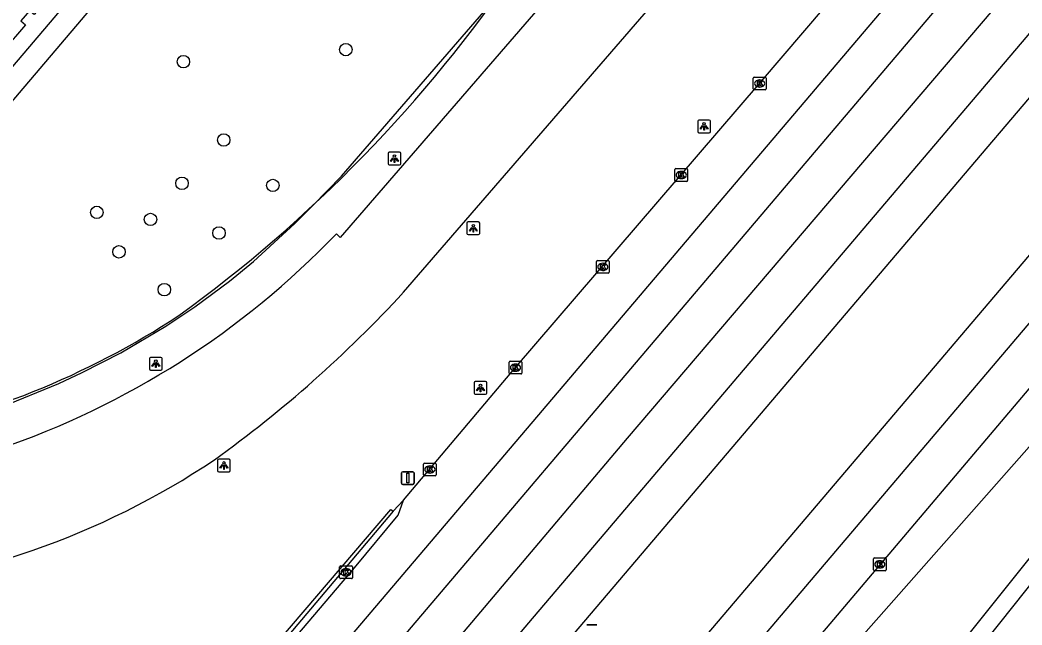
# Model space of a CAD drawing. Extents: x 156414 to 157775, y 382335 to 383765.
# Drawn here: x 157243.4 to 157322.1, y 382764.4 to 382811.9 of the extents above; entities that cross this region are included whole.
import ezdxf

# ---------------------------------------------------------------- set-up
doc = ezdxf.new("R2010")
doc.units = 0
for name, color, linetype in [('IMGEO_Berm_groen', 7, 'Continuous'), ('IMGEO_Berm_open', 7, 'Continuous'), ('IMGEO_Boom', 7, 'Continuous'), ('IMGEO_Fietspad_gesloten', 7, 'Continuous'), ('IMGEO_Kolk', 7, 'Continuous'), ('IMGEO_Lichtpunt', 7, 'Continuous'), ('IMGEO_Muur', 7, 'Continuous'), ('IMGEO_OVBaan_gesloten', 7, 'Continuous'), ('IMGEO_Pand', 7, 'Continuous'), ('IMGEO_Rijbaan_regionaal_gesloten', 7, 'Continuous'), ('IMGEO_Verkeersbordpaal', 7, 'Continuous'), ('IMGEO_Voetpad_open', 7, 'Continuous')]:
    doc.layers.add(name, color=color, linetype=linetype)

msp = doc.modelspace()

# ---------------------------------------------------------------- linework, layer by layer
at = {"layer": 'IMGEO_Berm_groen'}
for points in [[(157190.504, 382783.614), (157205.122, 382780.483), (157209.915, 382779.22), (157211.731, 382778.858), (157215.108, 382778.354), (157220.088, 382777.975), (157221.931, 382777.938), (157225.346, 382778.021), (157229.369, 382778.39), (157232.123, 382778.823), (157235.466, 382779.545), (157238.766, 382780.463), (157242.013, 382781.562), (157246.504, 382783.395), (157248.315, 382784.238), (157251.352, 382785.798), (157254.893, 382787.883), (157257.155, 382789.388), (157259.897, 382791.424), (157261.767, 382792.966), (157265.023, 382795.927), (157266.443, 382797.376), (157268.668, 382799.647), (157281.013, 382813.937)], [(157333.445, 382783.187), (157291.687, 382730.963), (157288.303, 382726.575), (157285.489, 382722.628)], [(157290.721, 382676.136), (157284.606, 382681.57), (157283.43, 382682.808), (157276.286, 382695.27), (157275.336, 382697.439), (157274.706, 382700.82), (157274.614, 382701.311), (157273.8, 382705.682), (157273.708, 382706.174), (157273.268, 382708.538), (157273.261, 382708.575), (157274.28, 382714.294), (157274.815, 382719.431), (157274.919, 382721.88), (157276.035, 382724.372), (157278.498, 382727.831), (157282.103, 382732.506), (157323.797, 382779.759)]]:
    msp.add_lwpolyline(points, dxfattribs=at)
at = {"layer": 'IMGEO_Berm_open'}
msp.add_lwpolyline([(157272.722, 382773.359), (157273.544, 382774.22)], dxfattribs=at)
at = {"layer": 'IMGEO_Boom'}
for centre in [(157269.014, 382809.58), (157256.269, 382808.632), (157259.433, 382802.483), (157256.152, 382799.088), (157263.287, 382798.923), (157249.479, 382796.806), (157253.688, 382796.256), (157259.066, 382795.187), (157251.212, 382793.716), (157254.777, 382790.745)]:
    msp.add_circle(centre, 0.489, dxfattribs=at)
at = {"layer": 'IMGEO_Fietspad_gesloten'}
msp.add_lwpolyline([(157289.146, 382725.425), (157290.311, 382726.867), (157368.429, 382825.011), (157372.353, 382829.817), (157416.299, 382880.6), (157438.378, 382906.061), (157439.879, 382907.91)], dxfattribs=at)
at = {"layer": 'IMGEO_Kolk'}
for p, q in [((157300.981, 382806.492), (157300.981, 382807.344)), ((157301.056, 382807.418), (157301.908, 382807.418)), ((157301.469, 382807.198), (157301.494, 382807.198)), ((157301.982, 382807.344), (157301.982, 382806.492)), ((157301.908, 382806.418), (157301.056, 382806.418)), ((157301.492, 382806.638), (157301.467, 382806.638)), ((157294.829, 382799.316), (157294.829, 382800.168)), ((157294.904, 382800.242), (157295.756, 382800.242)), ((157295.317, 382800.022), (157295.342, 382800.022)), ((157295.83, 382800.168), (157295.83, 382799.316)), ((157295.756, 382799.242), (157294.904, 382799.242)), ((157295.34, 382799.462), (157295.315, 382799.462)), ((157288.678, 382792.105), (157288.678, 382792.957)), ((157288.753, 382793.031), (157289.605, 382793.031)), ((157289.166, 382792.811), (157289.191, 382792.811)), ((157289.679, 382792.957), (157289.679, 382792.105)), ((157289.605, 382792.031), (157288.753, 382792.031)), ((157289.189, 382792.251), (157289.164, 382792.251)), ((157281.821, 382784.205), (157281.821, 382785.057)), ((157281.896, 382785.131), (157282.748, 382785.131)), ((157282.309, 382784.911), (157282.334, 382784.911)), ((157282.822, 382785.057), (157282.822, 382784.205)), ((157282.748, 382784.131), (157281.896, 382784.131)), ((157282.332, 382784.351), (157282.307, 382784.351)), ((157275.107, 382776.213), (157275.107, 382777.065)), ((157275.182, 382777.139), (157276.034, 382777.139)), ((157276.108, 382777.065), (157276.108, 382776.213)), ((157275.618, 382776.359), (157275.593, 382776.359)), ((157275.595, 382776.919), (157275.62, 382776.919)), ((157276.034, 382776.139), (157275.182, 382776.139)), ((157310.411, 382768.767), (157310.411, 382769.619)), ((157310.486, 382769.693), (157311.338, 382769.693)), ((157310.899, 382769.473), (157310.924, 382769.473)), ((157311.412, 382769.619), (157311.412, 382768.767)), ((157268.528, 382768.146), (157268.528, 382768.998)), ((157268.603, 382769.072), (157269.455, 382769.072)), ((157269.016, 382768.852), (157269.041, 382768.852)), ((157269.529, 382768.998), (157269.529, 382768.146)), ((157311.338, 382768.693), (157310.486, 382768.693)), ((157310.922, 382768.913), (157310.897, 382768.913)), ((157269.455, 382768.072), (157268.603, 382768.072)), ((157269.039, 382768.292), (157269.014, 382768.292))]:
    msp.add_line(p, q, dxfattribs=at)
for points in [[(157300.981, 382806.492), (157300.981, 382807.344)], [(157301.056, 382807.418), (157301.908, 382807.418)], [(157301.302, 382807.118), (157301.425, 382807.118), (157301.425, 382806.967), (157301.555, 382807.118), (157301.719, 382807.118), (157301.573, 382806.967), (157301.726, 382806.718), (157301.574, 382806.718), (157301.489, 382806.882), (157301.425, 382806.815), (157301.425, 382806.718), (157301.302, 382806.718), (157301.302, 382807.118)], [(157301.982, 382807.344), (157301.982, 382806.492)], [(157301.908, 382806.418), (157301.056, 382806.418)], [(157294.829, 382799.316), (157294.829, 382800.168)], [(157294.904, 382800.242), (157295.756, 382800.242)], [(157295.15, 382799.942), (157295.273, 382799.942), (157295.273, 382799.791), (157295.403, 382799.942), (157295.567, 382799.942), (157295.421, 382799.791), (157295.574, 382799.542), (157295.422, 382799.542), (157295.337, 382799.706), (157295.273, 382799.639), (157295.273, 382799.542), (157295.15, 382799.542), (157295.15, 382799.942)], [(157295.83, 382800.168), (157295.83, 382799.316)], [(157295.756, 382799.242), (157294.904, 382799.242)], [(157288.678, 382792.105), (157288.678, 382792.957)], [(157288.753, 382793.031), (157289.605, 382793.031)], [(157289.679, 382792.957), (157289.679, 382792.105)], [(157289.605, 382792.031), (157288.753, 382792.031)], [(157288.999, 382792.731), (157289.122, 382792.731), (157289.122, 382792.58), (157289.252, 382792.731), (157289.416, 382792.731), (157289.27, 382792.58), (157289.423, 382792.331), (157289.271, 382792.331), (157289.186, 382792.495), (157289.122, 382792.428), (157289.122, 382792.331), (157288.999, 382792.331), (157288.999, 382792.731)], [(157281.821, 382784.205), (157281.821, 382785.057)], [(157281.896, 382785.131), (157282.748, 382785.131)], [(157282.822, 382785.057), (157282.822, 382784.205)], [(157282.748, 382784.131), (157281.896, 382784.131)], [(157282.142, 382784.831), (157282.265, 382784.831), (157282.265, 382784.68), (157282.395, 382784.831), (157282.559, 382784.831), (157282.413, 382784.68), (157282.566, 382784.431), (157282.414, 382784.431), (157282.329, 382784.595), (157282.265, 382784.528), (157282.265, 382784.431), (157282.142, 382784.431), (157282.142, 382784.831)], [(157275.107, 382776.213), (157275.107, 382777.065)], [(157275.182, 382777.139), (157276.034, 382777.139)], [(157276.108, 382777.065), (157276.108, 382776.213)], [(157275.428, 382776.839), (157275.551, 382776.839), (157275.551, 382776.688), (157275.681, 382776.839), (157275.845, 382776.839), (157275.699, 382776.688), (157275.852, 382776.439), (157275.7, 382776.439), (157275.615, 382776.603), (157275.551, 382776.536), (157275.551, 382776.439), (157275.428, 382776.439), (157275.428, 382776.839)], [(157276.034, 382776.139), (157275.182, 382776.139)], [(157310.411, 382768.767), (157310.411, 382769.619)], [(157310.486, 382769.693), (157311.338, 382769.693)], [(157310.732, 382769.393), (157310.855, 382769.393), (157310.855, 382769.242), (157310.985, 382769.393), (157311.149, 382769.393), (157311.003, 382769.242), (157311.156, 382768.993), (157311.004, 382768.993), (157310.919, 382769.157), (157310.855, 382769.09), (157310.855, 382768.993), (157310.732, 382768.993), (157310.732, 382769.393)], [(157311.412, 382769.619), (157311.412, 382768.767)], [(157268.528, 382768.146), (157268.528, 382768.998)], [(157268.603, 382769.072), (157269.455, 382769.072)], [(157268.849, 382768.772), (157268.972, 382768.772), (157268.972, 382768.621), (157269.102, 382768.772), (157269.266, 382768.772), (157269.12, 382768.621), (157269.273, 382768.372), (157269.121, 382768.372), (157269.036, 382768.536), (157268.972, 382768.469), (157268.972, 382768.372), (157268.849, 382768.372), (157268.849, 382768.772)], [(157269.529, 382768.998), (157269.529, 382768.146)], [(157311.338, 382768.693), (157310.486, 382768.693)], [(157269.455, 382768.072), (157268.603, 382768.072)]]:
    msp.add_lwpolyline(points, dxfattribs=at)
for centre, start, end in [((157301.058, 382807.342), 91.55205, 178.44795), ((157301.058, 382807.342), 91.55205, 178.44795), ((157301.906, 382807.342), 1.55205, 88.44795), ((157301.906, 382807.342), 1.55205, 88.44795), ((157301.058, 382806.494), 181.55205, 268.44795), ((157301.058, 382806.494), 181.55205, 268.44795), ((157301.906, 382806.494), 271.55205, 358.44795), ((157301.906, 382806.494), 271.55205, 358.44795), ((157294.906, 382800.166), 91.55205, 178.44795), ((157294.906, 382800.166), 91.55205, 178.44795), ((157295.754, 382800.166), 1.55205, 88.44795), ((157295.754, 382800.166), 1.55205, 88.44795), ((157294.906, 382799.318), 181.55205, 268.44795), ((157294.906, 382799.318), 181.55205, 268.44795), ((157295.754, 382799.318), 271.55205, 358.44795), ((157295.754, 382799.318), 271.55205, 358.44795), ((157288.755, 382792.955), 91.55205, 178.44795), ((157288.755, 382792.955), 91.55205, 178.44795), ((157289.603, 382792.955), 1.55205, 88.44795), ((157289.603, 382792.955), 1.55205, 88.44795), ((157288.755, 382792.107), 181.55205, 268.44795), ((157288.755, 382792.107), 181.55205, 268.44795), ((157289.603, 382792.107), 271.55205, 358.44795), ((157289.603, 382792.107), 271.55205, 358.44795), ((157281.898, 382785.055), 91.55205, 178.44795), ((157281.898, 382785.055), 91.55205, 178.44795), ((157282.746, 382785.055), 1.55205, 88.44795), ((157282.746, 382785.055), 1.55205, 88.44795), ((157281.898, 382784.207), 181.55205, 268.44795), ((157281.898, 382784.207), 181.55205, 268.44795), ((157282.746, 382784.207), 271.55205, 358.44795), ((157282.746, 382784.207), 271.55205, 358.44795), ((157275.184, 382777.063), 91.55205, 178.44795), ((157275.184, 382777.063), 91.55205, 178.44795), ((157276.032, 382777.063), 1.55205, 88.44795), ((157276.032, 382777.063), 1.55205, 88.44795), ((157275.184, 382776.215), 181.55205, 268.44795), ((157275.184, 382776.215), 181.55205, 268.44795), ((157276.032, 382776.215), 271.55205, 358.44795), ((157276.032, 382776.215), 271.55205, 358.44795), ((157310.488, 382769.617), 91.55205, 178.44795), ((157310.488, 382769.617), 91.55205, 178.44795), ((157311.336, 382769.617), 1.55205, 88.44795), ((157311.336, 382769.617), 1.55205, 88.44795), ((157268.605, 382768.996), 91.55205, 178.44795), ((157268.605, 382768.996), 91.55205, 178.44795), ((157269.453, 382768.996), 1.55205, 88.44795), ((157269.453, 382768.996), 1.55205, 88.44795), ((157310.488, 382768.769), 181.55205, 268.44795), ((157310.488, 382768.769), 181.55205, 268.44795), ((157311.336, 382768.769), 271.55205, 358.44795), ((157311.336, 382768.769), 271.55205, 358.44795), ((157268.605, 382768.148), 181.55205, 268.44795), ((157268.605, 382768.148), 181.55205, 268.44795), ((157269.453, 382768.148), 271.55205, 358.44795), ((157269.453, 382768.148), 271.55205, 358.44795)]:
    msp.add_arc(centre, 0.0765, start, end, dxfattribs=at)
for centre, major_axis, ratio, start_param, end_param in [((157301.468, 382806.918), (-0.387, 0.002), 0.722429, 4.712389, 7.853982), ((157301.493, 382806.918), (-0.39, 0.002), 0.717154, 1.570796, 4.712389), ((157295.316, 382799.742), (-0.387, 0.002), 0.722429, 4.712389, 7.853982), ((157295.341, 382799.742), (-0.39, 0.002), 0.717154, 1.570796, 4.712389), ((157289.165, 382792.531), (-0.387, 0.002), 0.722429, 4.712389, 7.853982), ((157289.19, 382792.531), (-0.39, 0.002), 0.717154, 1.570796, 4.712389), ((157282.308, 382784.631), (-0.387, 0.002), 0.722429, 4.712389, 7.853982), ((157282.333, 382784.631), (-0.39, 0.002), 0.717154, 1.570796, 4.712389), ((157275.594, 382776.639), (-0.387, 0.002), 0.722429, 4.712389, 7.853982), ((157275.619, 382776.639), (-0.39, 0.002), 0.717154, 1.570796, 4.712389), ((157310.898, 382769.193), (-0.387, 0.002), 0.722429, 4.712389, 7.853982), ((157310.923, 382769.193), (-0.39, 0.002), 0.717154, 1.570796, 4.712389), ((157269.015, 382768.572), (-0.387, 0.002), 0.722429, 4.712389, 7.853982), ((157269.04, 382768.572), (-0.39, 0.002), 0.717154, 1.570796, 4.712389)]:
    msp.add_ellipse(centre, major_axis=major_axis, ratio=ratio, start_param=start_param, end_param=end_param, dxfattribs=at)
at = {"layer": 'IMGEO_Lichtpunt'}
for p, q in [((157296.619, 382803.953), (157296.619, 382803.146)), ((157296.619, 382803.953), (157296.619, 382803.146)), ((157297.521, 382804.048), (157296.713, 382804.048)), ((157297.521, 382804.048), (157296.713, 382804.048)), ((157297.615, 382803.146), (157297.615, 382803.953)), ((157297.615, 382803.146), (157297.615, 382803.953)), ((157296.713, 382803.052), (157297.521, 382803.052)), ((157296.713, 382803.052), (157297.521, 382803.052)), ((157272.326, 382801.432), (157272.326, 382800.625)), ((157272.326, 382801.432), (157272.326, 382800.625)), ((157273.228, 382801.527), (157272.42, 382801.527)), ((157273.228, 382801.527), (157272.42, 382801.527)), ((157273.322, 382800.625), (157273.322, 382801.432)), ((157273.322, 382800.625), (157273.322, 382801.432)), ((157272.42, 382800.531), (157273.228, 382800.531)), ((157272.42, 382800.531), (157273.228, 382800.531)), ((157278.518, 382795.968), (157278.518, 382795.161)), ((157278.518, 382795.968), (157278.518, 382795.161)), ((157279.42, 382796.063), (157278.612, 382796.063)), ((157279.42, 382796.063), (157278.612, 382796.063)), ((157279.514, 382795.161), (157279.514, 382795.968)), ((157279.514, 382795.161), (157279.514, 382795.968)), ((157278.612, 382795.067), (157279.42, 382795.067)), ((157278.612, 382795.067), (157279.42, 382795.067)), ((157253.602, 382785.338), (157253.602, 382784.531)), ((157253.602, 382785.338), (157253.602, 382784.531)), ((157254.504, 382785.433), (157253.696, 382785.433)), ((157254.504, 382785.433), (157253.696, 382785.433)), ((157254.598, 382784.531), (157254.598, 382785.338)), ((157254.598, 382784.531), (157254.598, 382785.338)), ((157253.696, 382784.437), (157254.504, 382784.437)), ((157253.696, 382784.437), (157254.504, 382784.437)), ((157279.078, 382783.436), (157279.078, 382782.629)), ((157279.078, 382783.436), (157279.078, 382782.629)), ((157279.98, 382783.531), (157279.172, 382783.531)), ((157279.98, 382783.531), (157279.172, 382783.531)), ((157280.074, 382782.629), (157280.074, 382783.436)), ((157280.074, 382782.629), (157280.074, 382783.436)), ((157279.172, 382782.535), (157279.98, 382782.535)), ((157279.172, 382782.535), (157279.98, 382782.535)), ((157258.951, 382777.353), (157258.951, 382776.546)), ((157258.951, 382777.353), (157258.951, 382776.546)), ((157259.853, 382777.448), (157259.045, 382777.448)), ((157259.853, 382777.448), (157259.045, 382777.448)), ((157259.947, 382776.546), (157259.947, 382777.353)), ((157259.947, 382776.546), (157259.947, 382777.353)), ((157259.045, 382776.452), (157259.853, 382776.452)), ((157259.045, 382776.452), (157259.853, 382776.452))]:
    msp.add_line(p, q, dxfattribs=at)
for points in [[(157296.993, 382803.617), (157297.032, 382803.589), (157296.844, 382803.327), (157296.806, 382803.354), (157296.993, 382803.617)], [(157297.095, 382803.569), (157297.142, 382803.569), (157297.142, 382803.247), (157297.095, 382803.247), (157297.095, 382803.569)], [(157297.205, 382803.589), (157297.243, 382803.616), (157297.43, 382803.354), (157297.391, 382803.326), (157297.205, 382803.589)], [(157272.7, 382801.096), (157272.739, 382801.068), (157272.551, 382800.806), (157272.513, 382800.833), (157272.7, 382801.096)], [(157272.802, 382801.048), (157272.849, 382801.048), (157272.849, 382800.726), (157272.802, 382800.726), (157272.802, 382801.048)], [(157272.912, 382801.068), (157272.95, 382801.095), (157273.137, 382800.833), (157273.098, 382800.805), (157272.912, 382801.068)], [(157278.892, 382795.632), (157278.931, 382795.604), (157278.743, 382795.342), (157278.705, 382795.369), (157278.892, 382795.632)], [(157278.994, 382795.584), (157279.041, 382795.584), (157279.041, 382795.262), (157278.994, 382795.262), (157278.994, 382795.584)], [(157279.104, 382795.604), (157279.142, 382795.631), (157279.329, 382795.369), (157279.29, 382795.341), (157279.104, 382795.604)], [(157253.976, 382785.002), (157254.015, 382784.974), (157253.827, 382784.712), (157253.789, 382784.739), (157253.976, 382785.002)], [(157254.078, 382784.954), (157254.125, 382784.954), (157254.125, 382784.632), (157254.078, 382784.632), (157254.078, 382784.954)], [(157254.188, 382784.974), (157254.226, 382785.001), (157254.413, 382784.739), (157254.374, 382784.711), (157254.188, 382784.974)], [(157279.452, 382783.1), (157279.491, 382783.072), (157279.303, 382782.81), (157279.265, 382782.837), (157279.452, 382783.1)], [(157279.554, 382783.052), (157279.601, 382783.052), (157279.601, 382782.73), (157279.554, 382782.73), (157279.554, 382783.052)], [(157279.664, 382783.072), (157279.702, 382783.099), (157279.889, 382782.837), (157279.85, 382782.809), (157279.664, 382783.072)], [(157259.325, 382777.017), (157259.364, 382776.989), (157259.176, 382776.727), (157259.138, 382776.754), (157259.325, 382777.017)], [(157259.427, 382776.969), (157259.474, 382776.969), (157259.474, 382776.647), (157259.427, 382776.647), (157259.427, 382776.969)], [(157259.537, 382776.989), (157259.575, 382777.016), (157259.762, 382776.754), (157259.723, 382776.726), (157259.537, 382776.989)]]:
    msp.add_lwpolyline(points, dxfattribs=at)
for centre in [(157297.118, 382803.751), (157272.825, 382801.23), (157279.017, 382795.766), (157254.101, 382785.136), (157279.577, 382783.234), (157259.45, 382777.151)]:
    msp.add_circle(centre, 0.0994, dxfattribs=at)
for centre, start, end in [((157296.713, 382803.953), 90, 180), ((157296.713, 382803.953), 90, 180), ((157297.521, 382803.953), 0, 90), ((157297.521, 382803.953), 0, 90), ((157296.713, 382803.146), 180, 270), ((157296.713, 382803.146), 180, 270), ((157297.521, 382803.146), 270, 0), ((157297.521, 382803.146), 270, 360), ((157272.42, 382801.432), 90, 180), ((157272.42, 382801.432), 90, 180), ((157273.228, 382801.432), 0, 90), ((157273.228, 382801.432), 0, 90), ((157272.42, 382800.625), 180, 270), ((157272.42, 382800.625), 180, 270), ((157273.228, 382800.625), 270, 0), ((157273.228, 382800.625), 270, 360), ((157278.612, 382795.968), 90, 180), ((157278.612, 382795.968), 90, 180), ((157279.42, 382795.968), 0, 90), ((157279.42, 382795.968), 0, 90), ((157278.612, 382795.161), 180, 270), ((157278.612, 382795.161), 180, 270), ((157279.42, 382795.161), 270, 0), ((157279.42, 382795.161), 270, 360), ((157253.696, 382785.338), 90, 180), ((157253.696, 382785.338), 90, 180), ((157254.504, 382785.338), 0, 90), ((157254.504, 382785.338), 0, 90), ((157253.696, 382784.531), 180, 270), ((157253.696, 382784.531), 180, 270), ((157254.504, 382784.531), 270, 0), ((157254.504, 382784.531), 270, 360), ((157279.172, 382783.436), 90, 180), ((157279.172, 382783.436), 90, 180), ((157279.98, 382783.436), 0, 90), ((157279.98, 382783.436), 0, 90), ((157279.172, 382782.629), 180, 270), ((157279.172, 382782.629), 180, 270), ((157279.98, 382782.629), 270, 0), ((157279.98, 382782.629), 270, 360), ((157259.045, 382777.353), 90, 180), ((157259.045, 382777.353), 90, 180), ((157259.853, 382777.353), 0, 90), ((157259.853, 382777.353), 0, 90), ((157259.045, 382776.546), 180, 270), ((157259.045, 382776.546), 180, 270), ((157259.853, 382776.546), 270, 0), ((157259.853, 382776.546), 270, 360)]:
    msp.add_arc(centre, 0.0946, start, end, dxfattribs=at)
at = {"layer": 'IMGEO_Muur'}
for points in [[(157234.655, 382729.194), (157236.055, 382730.815), (157236.451, 382731.274), (157272.538, 382773.496), (157272.722, 382773.359)], [(157272.722, 382773.359), (157260.87, 382759.328), (157236.726, 382731.241), (157236.332, 382730.784), (157234.823, 382729.037)]]:
    msp.add_lwpolyline(points, dxfattribs=at)
for centre, radius, start, end in [((157190.695, 382878.709), 111.144, 305.9348, 325.66126), ((157220.472, 382842.69), 64.573, 280.36756, 303.2966)]:
    msp.add_arc(centre, radius, start, end, dxfattribs=at)
at = {"layer": 'IMGEO_OVBaan_gesloten'}
for points in [[(157343.207, 382881.091), (157268.58, 382794.835), (157268.271, 382795.128)], [(157273.543, 382790.546), (157349.904, 382878.797), (157350.13, 382879.045), (157350.356, 382879.292)]]:
    msp.add_lwpolyline(points, dxfattribs=at)
for centre, radius, start, end in [((157220.336, 382841.108), 66.422, 288.82024, 316.19261), ((157201.957, 382856.398), 97.268, 305.69363, 317.38908), ((157223.973, 382829.229), 62.39, 274.40908, 303.83087)]:
    msp.add_arc(centre, radius, start, end, dxfattribs=at)
at = {"layer": 'IMGEO_Pand'}
msp.add_lwpolyline([(157245.483, 382813.417), (157244.552, 382812.326), (157244.191, 382812.626), (157243.523, 382811.828), (157243.879, 382811.523), (157242.138, 382809.483)], dxfattribs=at)
at = {"layer": 'IMGEO_Rijbaan_regionaal_gesloten'}
for points in [[(157247.93, 382727.948), (157261.567, 382744.101), (157291.11, 382779.095), (157377.946, 382880.825), (157423.766, 382931.236), (157421.054, 382933.615)], [(157261.847, 382722.016), (157262.917, 382723.265), (157275.604, 382738.077), (157390.75, 382873.609), (157391.82, 382874.88), (157392.893, 382876.149), (157393.969, 382877.415), (157398.19, 382882.395), (157402.469, 382887.325), (157406.808, 382892.203), (157411.324, 382897.116), (157415.918, 382901.956), (157420.588, 382906.723), (157422.941, 382909.079), (157425.298, 382911.432), (157427.657, 382913.782), (157433.338, 382919.407), (157434.789, 382920.848)], [(157437.36, 382918.496), (157421.563, 382902.909), (157409.625, 382890.232), (157401.506, 382880.534), (157374.101, 382848.769), (157263.277, 382718.25), (157261.677, 382716.365)], [(157409.2, 382885.049), (157397.963, 382871.967), (157298.008, 382753.932)], [(157244.535, 382729.373), (157255.337, 382742.097), (157372.134, 382879.681)], [(157378.332, 382876.223), (157341.88, 382833.527), (157283.351, 382764.593), (157267.644, 382746.056), (157250.922, 382726.32)], [(157359.163, 382869.273), (157249.553, 382740.237), (157241.196, 382730.398)], [(157366.667, 382857.638), (157273.433, 382747.918), (157253.584, 382724.56)], [(157273.544, 382774.22), (157282.322, 382784.631), (157301.482, 382806.918), (157343.677, 382856.305)], [(157237.442, 382731.145), (157243.688, 382738.35), (157260.931, 382758.619), (157269.697, 382768.924), (157273.127, 382773.048), (157273.544, 382774.22)]]:
    msp.add_lwpolyline(points, dxfattribs=at)
at = {"layer": 'IMGEO_Verkeersbordpaal'}
for p, q in [((157273.373, 382775.563), (157273.373, 382776.363)), ((157273.373, 382776.363), (157273.373, 382775.563)), ((157273.473, 382776.463), (157274.263, 382776.463)), ((157274.263, 382776.463), (157273.473, 382776.463)), ((157274.363, 382776.363), (157274.363, 382775.563)), ((157274.363, 382775.563), (157274.363, 382776.363)), ((157274.263, 382775.463), (157273.473, 382775.463)), ((157273.473, 382775.463), (157274.263, 382775.463)), ((157287.917, 382764.439), (157288.707, 382764.439)), ((157288.707, 382764.439), (157287.917, 382764.439))]:
    msp.add_line(p, q, dxfattribs=at)
msp.add_lwpolyline([(157273.793, 382776.338), (157273.943, 382776.338), (157273.943, 382775.588), (157273.793, 382775.588), (157273.793, 382776.338)], dxfattribs=at)
for centre, start, end in [((157273.473, 382776.363), 90, 180), ((157273.473, 382776.363), 90, 180), ((157274.263, 382776.363), 0, 90), ((157274.263, 382776.363), 360, 90), ((157273.473, 382775.563), 180, 270), ((157273.473, 382775.563), 180, 270), ((157274.263, 382775.563), 270, 0), ((157274.263, 382775.563), 270, 0)]:
    msp.add_arc(centre, 0.1, start, end, dxfattribs=at)
at = {"layer": 'IMGEO_Voetpad_open'}
for points in [[(157251.115, 382843.306), (157264.899, 382831.558), (157226.7, 382786.573), (157212.817, 382798.361)], [(157225.443, 382789.85), (157226.481, 382788.977), (157262.498, 382831.373), (157261.461, 382832.196)]]:
    msp.add_lwpolyline(points, dxfattribs=at)

doc.saveas('drawing.dxf')
